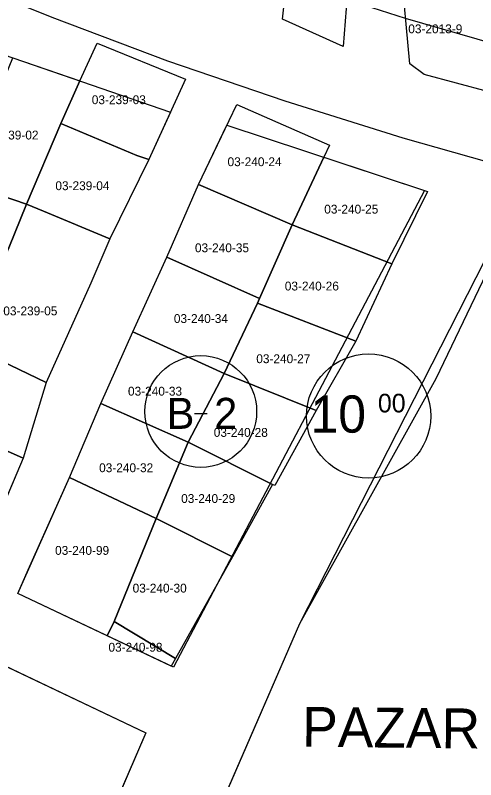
# Model space of a CAD drawing. Extents: x 413946 to 415528, y 4453939 to 4454944.
# Drawn here: x 414367.8 to 414419.7, y 4454485.6 to 4454571.8 of the extents above; entities that cross this region are included whole.
import ezdxf

# ---------------------------------------------------------------- set-up
doc = ezdxf.new("R2010")
doc.units = 0
for name, color, linetype in [('0_KADASTRO', 7, 'Continuous'), ('Level 27', 7, 'Continuous'), ('Level 28', 7, 'Continuous'), ('Level 33', 7, 'Continuous'), ('Level 54', 7, 'Continuous'), ('Level 62', 7, 'Continuous'), ('SEMBOL', 7, 'Continuous')]:
    doc.layers.add(name, color=color, linetype=linetype)

msp = doc.modelspace()

# ---------------------------------------------------------------- linework, layer by layer
at = {"layer": '0_KADASTRO'}
for points in [[(414397.91, 4454571.33), (414398.75, 4454578.73), (414399.86, 4454588.59), (414404.39, 4454588.29), (414406.12, 4454588.05), (414405.55, 4454578.3), (414404.76, 4454568.25)], [(414411.26, 4454577.34), (414422.01, 4454576.61), (414421.92, 4454575.62), (414421.22, 4454565.33), (414421.16, 4454563.15), (414413.9, 4454565.09), (414412.26, 4454566.3)], [(414372.919, 4454559.597), (414375.075, 4454564.387), (414377.007, 4454568.658), (414386.988, 4454564.592), (414382.85, 4454555.521), (414381.494, 4454555.984)], [(414361.764, 4454552.975), (414367.51, 4454566.99), (414375.075, 4454564.387), (414372.919, 4454559.597), (414369.031, 4454550.475)], [(414388.423, 4454552.717), (414392.77, 4454561.706), (414403.226, 4454557.144), (414402.583, 4454555.771), (414399.009, 4454548.165)], [(414369.031, 4454550.475), (414372.919, 4454559.597), (414381.494, 4454555.984), (414382.85, 4454555.521), (414378.423, 4454546.574), (414370.963, 4454549.676)], [(414399.009, 4454548.165), (414402.583, 4454555.771), (414414.246, 4454551.928), (414410.247, 4454543.756)], [(414351.168, 4454548.177), (414354.199, 4454555.578), (414361.764, 4454552.975), (414369.031, 4454550.475), (414367.043, 4454545.544), (414365.919, 4454543.104)], [(414384.854, 4454544.521), (414388.423, 4454552.717), (414399.009, 4454548.165), (414395.329, 4454539.84)], [(414362.078, 4454534.761), (414362.579, 4454535.846), (414365.919, 4454543.104), (414367.043, 4454545.544), (414369.031, 4454550.475), (414370.963, 4454549.676), (414378.423, 4454546.574), (414376.305, 4454541.564), (414371.276, 4454530.372)], [(414395.084, 4454539.322), (414395.329, 4454539.84), (414399.009, 4454548.165), (414410.247, 4454543.756), (414406.163, 4454535.045)], [(414380.06, 4454457.57), (414399.87, 4454503.17), (414415.24, 4454530.8), (414423.13, 4454547.3), (414436.54, 4454539.557), (414465.971, 4454538.703), (414461.967, 4454529.515), (414458.154, 4454521.304), (414454.319, 4454513.043), (414450.424, 4454504.653), (414446.682, 4454496.582), (414442.919, 4454488.471), (414439.136, 4454480.33), (414435.241, 4454471.94), (414431.54, 4454463.958), (414427.724, 4454455.507), (414424.9, 4454449.246), (414422.547, 4454444.04), (414420.378, 4454439.223)], [(414381.032, 4454536.088), (414384.854, 4454544.521), (414395.329, 4454539.84), (414395.084, 4454539.322), (414391.327, 4454531.378)], [(414391.327, 4454531.378), (414395.084, 4454539.322), (414406.163, 4454535.045), (414401.687, 4454527.208)], [(414377.434, 4454528.013), (414381.032, 4454536.088), (414391.327, 4454531.378), (414387.272, 4454523.637)], [(414358.338, 4454526.437), (414359.288, 4454528.548), (414362.078, 4454534.761), (414371.276, 4454530.372), (414368.664, 4454521.837)], [(414387.272, 4454523.637), (414391.327, 4454531.378), (414401.687, 4454527.208), (414397.035, 4454518.763), (414396.796, 4454518.875)], [(414373.883, 4454519.647), (414377.434, 4454528.013), (414387.272, 4454523.637), (414383.648, 4454515.022)], [(414354.699, 4454518.332), (414358.338, 4454526.437), (414368.664, 4454521.837), (414364.55, 4454512.147), (414362.39, 4454513.51)], [(414383.648, 4454515.022), (414387.272, 4454523.637), (414396.796, 4454518.875), (414392.287, 4454510.698)], [(414368.05, 4454506.55), (414369.242, 4454509.231), (414373.883, 4454519.647), (414383.648, 4454515.022), (414378.916, 4454503.407), (414378.149, 4454501.778)], [(414378.916, 4454503.407), (414383.648, 4454515.022), (414392.287, 4454510.698), (414385.846, 4454499.24)], [(414342.86, 4454484.33), (414346.37, 4454492.97), (414351.49, 4454505.6), (414382.5, 4454490.87), (414374.13, 4454471.45), (414359.72, 4454477.39)], [(414378.149, 4454501.778), (414378.916, 4454503.407), (414385.846, 4454499.24), (414385.36, 4454498.37)]]:
    msp.add_lwpolyline(points, close=True, dxfattribs=at)
at = {"layer": 'Level 27'}
for p, q in [((414385.291, 4454560.872), (414382.85, 4454555.521)), ((414388.423, 4454552.717), (414391.644, 4454559.376)), ((414382.85, 4454555.521), (414378.423, 4454546.574)), ((414384.854, 4454544.521), (414388.423, 4454552.717)), ((414413.925, 4454552.034), (414385.601, 4454498.254)), ((414378.423, 4454546.574), (414376.305, 4454541.564)), ((414381.032, 4454536.088), (414384.854, 4454544.521)), ((414376.305, 4454541.564), (414371.276, 4454530.372)), ((414377.434, 4454528.013), (414381.032, 4454536.088)), ((414371.276, 4454530.372), (414368.664, 4454521.837)), ((414373.883, 4454519.647), (414377.434, 4454528.013)), ((414368.664, 4454521.837), (414363.14, 4454508.826)), ((414368.05, 4454506.55), (414373.883, 4454519.647))]:
    msp.add_line(p, q, dxfattribs=at)
at = {"layer": 'Level 28'}
for p, q in [((414367.51, 4454566.99), (414385.291, 4454560.872)), ((414391.644, 4454559.376), (414413.925, 4454552.034)), ((414399.87, 4454503.17), (414423.476, 4454549.553)), ((414385.601, 4454498.254), (414368.05, 4454506.55)), ((414351.49, 4454505.6), (414382.5, 4454490.87)), ((414380.06, 4454457.57), (414399.87, 4454503.17)), ((414382.5, 4454490.87), (414374.13, 4454471.45))]:
    msp.add_line(p, q, dxfattribs=at)
at = {"layer": 'Level 54'}
for points in [[(414363.14, 4454508.826), (414346.404, 4454516.802), (414339.625, 4454520.028), (414345.094, 4454533.365), (414348.126, 4454540.776), (414351.168, 4454548.177), (414354.199, 4454555.578), (414359.945, 4454569.593), (414367.51, 4454566.99), (414385.291, 4454560.872), (414382.85, 4454555.521), (414378.423, 4454546.574), (414376.305, 4454541.564), (414371.276, 4454530.372), (414368.664, 4454521.837)], [(414385.601, 4454498.254), (414368.05, 4454506.55), (414373.883, 4454519.647), (414377.434, 4454528.013), (414381.032, 4454536.088), (414384.854, 4454544.521), (414388.423, 4454552.717), (414391.644, 4454559.376), (414413.925, 4454552.034)], [(414359.72, 4454477.39), (414342.86, 4454484.33), (414346.37, 4454492.97), (414351.49, 4454505.6), (414382.5, 4454490.87), (414374.13, 4454471.45)]]:
    msp.add_lwpolyline(points, close=True, dxfattribs=at)
at = {"layer": 'Level 62'}
for points in [[(414329.617, 4454604.903), (414342.866, 4454598.312), (414356.307, 4454592.121), (414369.928, 4454586.336), (414383.716, 4454580.962), (414397.659, 4454576.004), (414411.744, 4454571.466), (414425.959, 4454567.353), (414440.291, 4454563.667), (414454.726, 4454560.413)], [(414333.552, 4454588.377), (414346.174, 4454582.42), (414358.956, 4454576.813), (414371.887, 4454571.561), (414384.958, 4454566.666), (414398.158, 4454562.134), (414411.479, 4454557.968), (414424.909, 4454554.169), (414438.439, 4454550.743), (414452.058, 4454547.69)]]:
    msp.add_lwpolyline(points, dxfattribs=at)
at = {"layer": 'SEMBOL'}
msp.add_line((414387.996, 4454526.885), (414389.396, 4454526.885), dxfattribs=at)
for centre, radius in [((414388.696, 4454527.093), 6.3), ((414407.616, 4454526.585), 7)]:
    msp.add_circle(centre, radius, dxfattribs=at)

# ---------------------------------------------------------------- texts
at = {"layer": '0_KADASTRO'}
for s, p in [('03-2013-9', (414412.092, 4454569.755)), ('03-239-03', (414376.406, 4454561.76)), ('03-239-02', (414364.3, 4454557.775)), ('03-240-24', (414391.711, 4454554.768)), ('03-239-04', (414372.301, 4454552.061)), ('03-240-25', (414402.616, 4454549.418)), ('03-240-35', (414388.037, 4454545.06)), ('03-240-26', (414398.169, 4454540.745)), ('03-239-05', (414366.43, 4454537.941)), ('03-240-34', (414385.66, 4454537.078)), ('03-240-27', (414394.952, 4454532.547)), ('03-240-33', (414380.487, 4454528.885)), ('03-240-28', (414390.157, 4454524.236)), ('03-240-32', (414377.233, 4454520.25)), ('03-240-29', (414386.482, 4454516.779)), ('03-240-99', (414372.265, 4454510.928)), ('03-240-30', (414381.012, 4454506.673)), ('03-240-98', (414378.286, 4454500.003))]:
    msp.add_text(s, height=1, dxfattribs=at).set_placement(p)
at = {"layer": 'Level 33'}
msp.add_text('PAZAR ALANI', height=4.5, rotation=359.41362, dxfattribs=at).set_placement((414400.109, 4454489.285))
at = {"layer": 'SEMBOL'}
for s, height, p in [('10', 4.2, (414401.076, 4454524.709)), ('00', 2.1, (414408.666, 4454526.992)), ('B', 3.5, (414384.852, 4454525.135)), ('2', 3.5, (414390.204, 4454525.135))]:
    msp.add_text(s, height=height, dxfattribs=at).set_placement(p)

doc.saveas('drawing.dxf')
